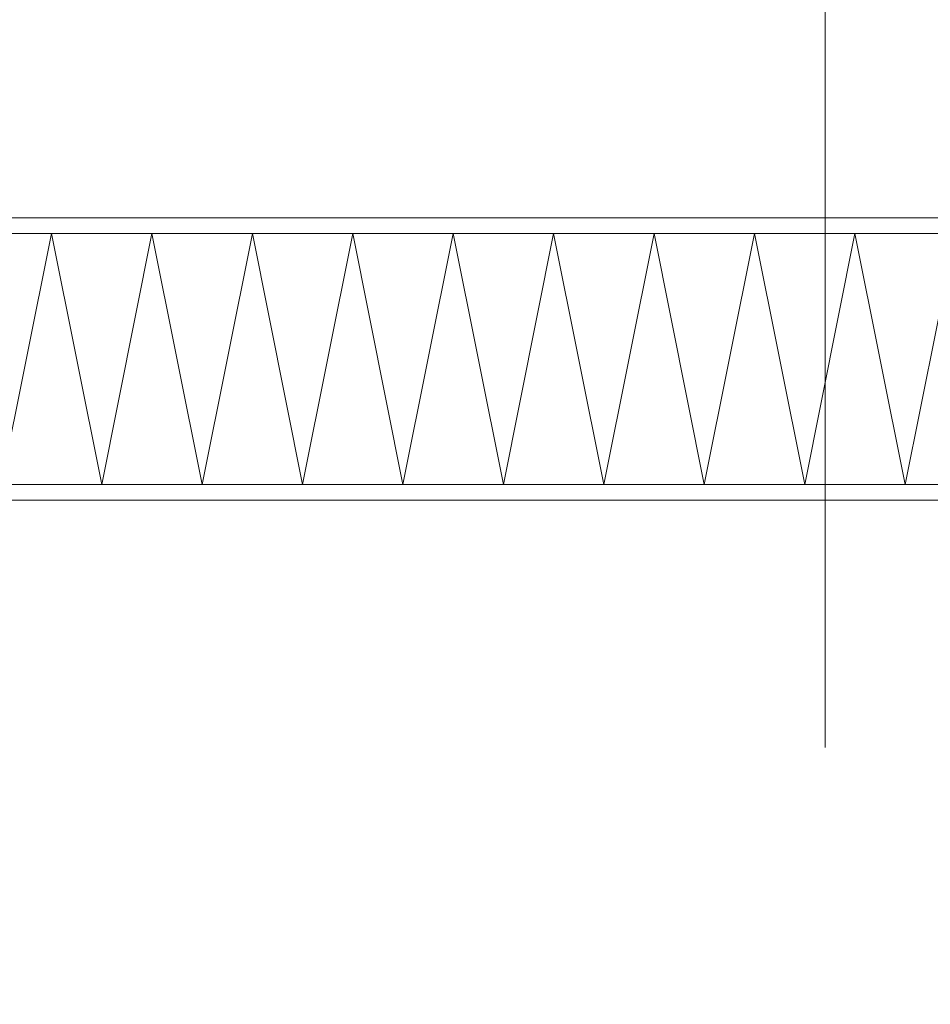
# Model space of a CAD drawing. Header units: metres. Extents: x -3.6 to 84.5, y -11 to 16.8.
# Tile 431 of 656: x 58.027 to 58.143, y -0.245 to -0.12. Entities that reach past the tile are written whole.
import ezdxf

# ---------------------------------------------------------------- set-up
doc = ezdxf.new("R2010")
doc.units = ezdxf.units.M
doc.header["$MEASUREMENT"] = 0
doc.linetypes.add('Strichlinie doppelt', pattern=[0.546806, 0.264583, -0.105833, 0.070556, -0.105833])
doc.layers.add('301 - Elemente.Linie', color=7, linetype='Continuous')
doc.layers.add('451 - Universal.Achsen Raster', color=7, linetype='Continuous')

msp = doc.modelspace()

# ---------------------------------------------------------------- linework, layer by layer
at = {"layer": '301 - Elemente.Linie', "color": 7, "linetype": 'Continuous', "lineweight": 5}
for p, q in [((58.31299, -0.145), (57.97699, -0.145)), ((57.97699, -0.147), (58.31299, -0.147)), ((58.31299, -0.147), (57.97699, -0.147)), ((58.03139, -0.147), (58.02499, -0.179)), ((58.03779, -0.179), (58.03139, -0.147)), ((58.04419, -0.147), (58.03779, -0.179)), ((58.05059, -0.179), (58.04419, -0.147)), ((58.05699, -0.147), (58.05059, -0.179)), ((58.06339, -0.179), (58.05699, -0.147)), ((58.06979, -0.147), (58.06339, -0.179)), ((58.07619, -0.179), (58.06979, -0.147)), ((58.08259, -0.147), (58.07619, -0.179)), ((58.08899, -0.179), (58.08259, -0.147)), ((58.09539, -0.147), (58.08899, -0.179)), ((58.10179, -0.179), (58.09539, -0.147)), ((58.10819, -0.147), (58.10179, -0.179)), ((58.11459, -0.179), (58.10819, -0.147)), ((58.12099, -0.147), (58.11459, -0.179)), ((58.12739, -0.179), (58.12099, -0.147)), ((58.13379, -0.147), (58.12739, -0.179)), ((58.14019, -0.179), (58.13379, -0.147)), ((58.14659, -0.147), (58.14019, -0.179)), ((58.31299, -0.179), (57.97699, -0.179)), ((57.97699, -0.179), (58.31299, -0.179)), ((57.97699, -0.181), (58.31299, -0.181))]:
    msp.add_line(p, q, dxfattribs=at)
at = {"layer": '451 - Universal.Achsen Raster', "color": 160, "linetype": 'Strichlinie doppelt', "lineweight": 9, "true_color": 0x3232ff}
msp.add_line((58.12999, -10.585), (58.12999, 16.355), dxfattribs=at)

doc.saveas('drawing.dxf')
